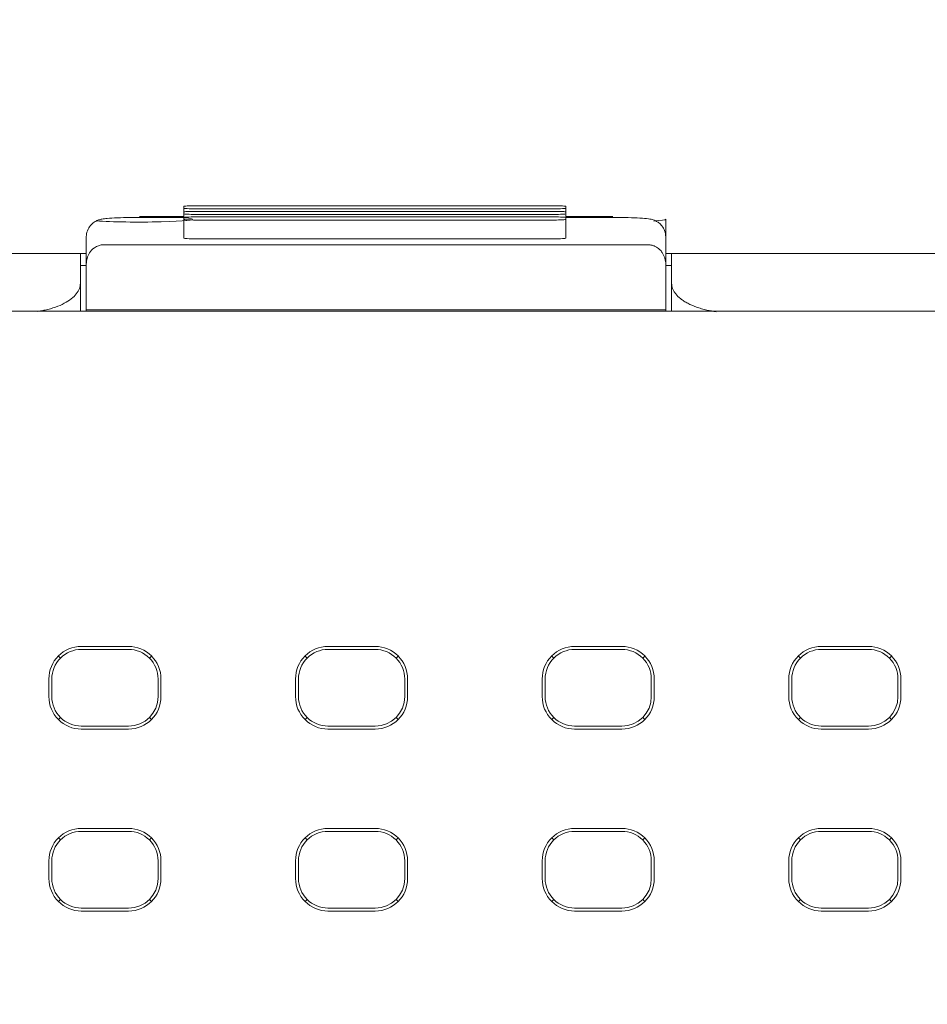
# Model space of a CAD drawing. Header units: millimetres. Extents: x -1114 to 1396, y -630 to 631.
# Tile 507 of 656: x 426 to 442, y -146 to -130. Entities that reach past the tile are written whole.
import ezdxf

# ---------------------------------------------------------------- set-up
doc = ezdxf.new("R2010")
doc.units = ezdxf.units.MM
doc.header["$MEASUREMENT"] = 0

msp = doc.modelspace()

# ---------------------------------------------------------------- linework, layer by layer
at = {"lineweight": 18}
for points, knots in [([(1038.9843, -629.7647), (1038.9843, -629.7647), (-1111.4882, -629.7647), (-1111.4882, -629.7647), (-1111.4882, -629.7647), (-1111.4882, -629.7647), (-1111.4882, 630.7883), (-1111.4882, 630.7883), (-1111.4882, 630.7883), (-1111.4882, 630.7883), (1038.9843, 630.7883), (1038.9843, 630.7883)], [0, 0, 0, 0, 0.3333333, 0.3333333, 0.3333333, 0.3333333, 0.6666667, 0.6666667, 0.6666667, 0.6666667, 1, 1, 1, 1]), ([(429.1051, -132.863), (429.0521, -132.863), (429.0012, -132.8641), (428.9637, -132.8661), (428.9637, -132.8661), (428.9262, -132.8681), (428.9051, -132.8707), (428.9051, -132.8735)], [0, 0, 0, 0, 0.5, 0.5, 0.5, 0.5, 1, 1, 1, 1]), ([(428.9051, -132.9049), (428.9051, -132.9077), (428.9262, -132.9104), (428.9637, -132.9123), (428.9637, -132.9123), (429.0012, -132.9143), (429.0521, -132.9154), (429.1051, -132.9154)], [0, 0, 0, 0, 0.5, 0.5, 0.5, 0.5, 1, 1, 1, 1]), ([(429.1051, -132.9577), (429.0521, -132.9577), (429.0012, -132.9588), (428.9637, -132.9608), (428.9637, -132.9608), (428.9262, -132.9628), (428.9051, -132.9654), (428.9051, -132.9682)], [0, 0, 0, 0, 0.5, 0.5, 0.5, 0.5, 1, 1, 1, 1]), ([(435.3799, -132.8735), (435.3799, -132.8707), (435.3588, -132.8681), (435.3213, -132.8661), (435.3213, -132.8661), (435.2838, -132.8641), (435.233, -132.863), (435.1799, -132.863)], [0, 0, 0, 0, 0.5, 0.5, 0.5, 0.5, 1, 1, 1, 1]), ([(435.1799, -132.9154), (435.233, -132.9154), (435.2838, -132.9143), (435.3213, -132.9123), (435.3213, -132.9123), (435.3588, -132.9104), (435.3799, -132.9077), (435.3799, -132.9049)], [0, 0, 0, 0, 0.5, 0.5, 0.5, 0.5, 1, 1, 1, 1]), ([(435.3799, -132.9682), (435.3799, -132.9654), (435.3588, -132.9628), (435.3213, -132.9608), (435.3213, -132.9608), (435.2838, -132.9588), (435.233, -132.9577), (435.1799, -132.9577)], [0, 0, 0, 0, 0.5, 0.5, 0.5, 0.5, 1, 1, 1, 1]), ([(428.1513, -133.0606), (428.0969, -133.0606), (428.0447, -133.061), (427.9937, -133.0617), (427.9937, -133.0617), (427.9179, -133.0627), (427.8446, -133.0645), (427.7799, -133.0671), (427.7799, -133.0671), (427.7124, -133.0698), (427.6543, -133.0733), (427.6078, -133.0772), (427.6078, -133.0772), (427.575, -133.08), (427.548, -133.083), (427.5159, -133.0891), (427.5159, -133.0891), (427.4989, -133.0923), (427.4806, -133.0964), (427.4583, -133.1044), (427.4583, -133.1044), (427.4409, -133.1106), (427.4211, -133.1192), (427.4018, -133.1305), (427.4018, -133.1305), (427.3788, -133.144), (427.3565, -133.1612), (427.337, -133.1813), (427.337, -133.1813), (427.3144, -133.2045), (427.2955, -133.2314), (427.2813, -133.2609), (427.2813, -133.2609), (427.2656, -133.2934), (427.2558, -133.3289), (427.2526, -133.3646), (427.2526, -133.3646), (427.2517, -133.3737), (427.2513, -133.3828), (427.2513, -133.392)], [0, 0, 0, 0, 0.1, 0.1, 0.1, 0.1, 0.2, 0.2, 0.2, 0.2, 0.3, 0.3, 0.3, 0.3, 0.4, 0.4, 0.4, 0.4, 0.5, 0.5, 0.5, 0.5, 0.6, 0.6, 0.6, 0.6, 0.7, 0.7, 0.7, 0.7, 0.8, 0.8, 0.8, 0.8, 0.9, 0.9, 0.9, 0.9, 1, 1, 1, 1]), ([(427.425, -133.1202), (427.6756, -133.1381), (428.1311, -133.1445), (428.5184, -133.1354), (428.5184, -133.1354), (428.9056, -133.1264), (429.1196, -133.1044), (429.0319, -133.0827), (429.0319, -133.0827), (428.9441, -133.0609), (428.5785, -133.0454), (428.1544, -133.0453)], [0, 0, 0, 0, 0.3333333, 0.3333333, 0.3333333, 0.3333333, 0.6666667, 0.6666667, 0.6666667, 0.6666667, 1, 1, 1, 1]), ([(428.9051, -132.9996), (428.9051, -133.0024), (428.9262, -133.0051), (428.9637, -133.007), (428.9637, -133.007), (429.0012, -133.009), (429.0521, -133.0101), (429.1051, -133.0101)], [0, 0, 0, 0, 0.5, 0.5, 0.5, 0.5, 1, 1, 1, 1]), ([(429.1051, -133.0524), (429.0521, -133.0524), (429.0012, -133.0535), (428.9637, -133.0555), (428.9637, -133.0555), (428.9262, -133.0575), (428.9051, -133.0601), (428.9051, -133.0629)], [0, 0, 0, 0, 0.5, 0.5, 0.5, 0.5, 1, 1, 1, 1]), ([(428.9051, -133.0943), (428.9051, -133.0971), (428.9262, -133.0997), (428.9637, -133.1017), (428.9637, -133.1017), (429.0012, -133.1037), (429.0521, -133.1048), (429.1051, -133.1048)], [0, 0, 0, 0, 0.5, 0.5, 0.5, 0.5, 1, 1, 1, 1]), ([(435.1799, -133.0101), (435.233, -133.0101), (435.2838, -133.009), (435.3213, -133.007), (435.3213, -133.007), (435.3588, -133.0051), (435.3799, -133.0024), (435.3799, -132.9996)], [0, 0, 0, 0, 0.5, 0.5, 0.5, 0.5, 1, 1, 1, 1]), ([(435.3799, -133.0629), (435.3799, -133.0601), (435.3588, -133.0575), (435.3213, -133.0555), (435.3213, -133.0555), (435.2838, -133.0535), (435.233, -133.0524), (435.1799, -133.0524)], [0, 0, 0, 0, 0.5, 0.5, 0.5, 0.5, 1, 1, 1, 1]), ([(435.1799, -133.1048), (435.233, -133.1048), (435.2838, -133.1037), (435.3213, -133.1017), (435.3213, -133.1017), (435.3588, -133.0997), (435.3799, -133.0971), (435.3799, -133.0943)], [0, 0, 0, 0, 0.5, 0.5, 0.5, 0.5, 1, 1, 1, 1]), ([(437.0729, -133.392), (437.0724, -133.3537), (437.0659, -133.318), (437.0529, -133.284), (437.0529, -133.284), (437.0422, -133.2562), (437.0271, -133.2296), (437.0087, -133.206), (437.0087, -133.206), (436.9932, -133.1861), (436.9753, -133.1683), (436.9558, -133.1532), (436.9558, -133.1532), (436.939, -133.1401), (436.9209, -133.1289), (436.9031, -133.1201), (436.9031, -133.1201), (436.8879, -133.1125), (436.8729, -133.1066), (436.8594, -133.1022), (436.8594, -133.1022), (436.8465, -133.0979), (436.835, -133.0949), (436.8245, -133.0925), (436.8245, -133.0925), (436.809, -133.089), (436.7957, -133.0867), (436.7821, -133.0847), (436.7821, -133.0847), (436.7392, -133.0784), (436.6932, -133.0747), (436.6352, -133.0714), (436.6352, -133.0714), (436.5792, -133.0683), (436.5119, -133.0656), (436.4382, -133.0637), (436.4382, -133.0637), (436.3683, -133.062), (436.2927, -133.061), (436.2168, -133.0607), (436.2168, -133.0607), (436.2022, -133.0606), (436.1876, -133.0606), (436.1729, -133.0606)], [0, 0, 0, 0, 0.0909091, 0.0909091, 0.0909091, 0.0909091, 0.1818182, 0.1818182, 0.1818182, 0.1818182, 0.2727273, 0.2727273, 0.2727273, 0.2727273, 0.3636364, 0.3636364, 0.3636364, 0.3636364, 0.4545455, 0.4545455, 0.4545455, 0.4545455, 0.5454545, 0.5454545, 0.5454545, 0.5454545, 0.6363636, 0.6363636, 0.6363636, 0.6363636, 0.7272727, 0.7272727, 0.7272727, 0.7272727, 0.8181818, 0.8181818, 0.8181818, 0.8181818, 0.9090909, 0.9090909, 0.9090909, 0.9090909, 1, 1, 1, 1]), ([(428.9051, -133.4125), (428.9051, -133.4152), (428.9262, -133.4179), (428.9637, -133.4199), (428.9637, -133.4199), (429.0012, -133.4218), (429.0521, -133.4229), (429.1051, -133.4229)], [0, 0, 0, 0, 0.5, 0.5, 0.5, 0.5, 1, 1, 1, 1]), ([(435.1799, -133.4229), (435.233, -133.4229), (435.2838, -133.4218), (435.3213, -133.4199), (435.3213, -133.4199), (435.3588, -133.4179), (435.3799, -133.4152), (435.3799, -133.4125)], [0, 0, 0, 0, 0.5, 0.5, 0.5, 0.5, 1, 1, 1, 1]), ([(427.5513, -133.5238), (427.5408, -133.5242), (427.5303, -133.5245), (427.52, -133.5256), (427.52, -133.5256), (427.5094, -133.5267), (427.499, -133.5286), (427.4892, -133.531), (427.4892, -133.531), (427.4785, -133.5335), (427.4684, -133.5365), (427.4589, -133.5399), (427.4589, -133.5399), (427.4462, -133.5444), (427.4346, -133.5496), (427.4238, -133.5552), (427.4238, -133.5552), (427.4118, -133.5614), (427.4008, -133.5682), (427.3908, -133.5752), (427.3908, -133.5752), (427.3529, -133.6016), (427.3269, -133.632), (427.3068, -133.663), (427.3068, -133.663), (427.2875, -133.6928), (427.2735, -133.7232), (427.2652, -133.754), (427.2652, -133.754), (427.2562, -133.7873), (427.2537, -133.8211), (427.2513, -133.8548)], [0, 0, 0, 0, 0.125, 0.125, 0.125, 0.125, 0.25, 0.25, 0.25, 0.25, 0.375, 0.375, 0.375, 0.375, 0.5, 0.5, 0.5, 0.5, 0.625, 0.625, 0.625, 0.625, 0.75, 0.75, 0.75, 0.75, 0.875, 0.875, 0.875, 0.875, 1, 1, 1, 1]), ([(437.0729, -133.8548), (437.0729, -133.8222), (437.0686, -133.79), (437.0598, -133.7582), (437.0598, -133.7582), (437.0554, -133.7423), (437.0499, -133.7265), (437.043, -133.7108), (437.043, -133.7108), (437.0361, -133.6951), (437.0279, -133.6795), (437.018, -133.6641), (437.018, -133.6641), (437.0131, -133.6563), (437.0078, -133.6487), (437.0019, -133.641), (437.0019, -133.641), (436.996, -133.6334), (436.9897, -133.6258), (436.9828, -133.6183), (436.9828, -133.6183), (436.9759, -133.6109), (436.9684, -133.6035), (436.9603, -133.5964), (436.9603, -133.5964), (436.9522, -133.5892), (436.9434, -133.5822), (436.9339, -133.5755), (436.9339, -133.5755), (436.9243, -133.5688), (436.9141, -133.5624), (436.9028, -133.5564), (436.9028, -133.5564), (436.8971, -133.5535), (436.8912, -133.5506), (436.885, -133.5478), (436.885, -133.5478), (436.8788, -133.545), (436.8723, -133.5424), (436.8656, -133.54), (436.8656, -133.54), (436.8589, -133.5376), (436.8519, -133.5354), (436.8446, -133.5334), (436.8446, -133.5334), (436.8373, -133.5314), (436.8297, -133.5297), (436.8219, -133.5282), (436.8219, -133.5282), (436.8141, -133.5268), (436.8061, -133.5257), (436.7979, -133.525), (436.7979, -133.525), (436.7897, -133.5242), (436.7813, -133.5238), (436.7729, -133.5238)], [0, 0, 0, 0, 0.0714286, 0.0714286, 0.0714286, 0.0714286, 0.1428571, 0.1428571, 0.1428571, 0.1428571, 0.2142857, 0.2142857, 0.2142857, 0.2142857, 0.2857143, 0.2857143, 0.2857143, 0.2857143, 0.3571429, 0.3571429, 0.3571429, 0.3571429, 0.4285714, 0.4285714, 0.4285714, 0.4285714, 0.5, 0.5, 0.5, 0.5, 0.5714286, 0.5714286, 0.5714286, 0.5714286, 0.6428571, 0.6428571, 0.6428571, 0.6428571, 0.7142857, 0.7142857, 0.7142857, 0.7142857, 0.7857143, 0.7857143, 0.7857143, 0.7857143, 0.8571429, 0.8571429, 0.8571429, 0.8571429, 0.9285714, 0.9285714, 0.9285714, 0.9285714, 1, 1, 1, 1]), ([(402.1428, -133.6727), (402.1771, -133.6727), (402.2158, -133.6727), (402.2587, -133.6727), (402.2587, -133.6727), (402.3119, -133.6727), (402.3717, -133.6727), (402.4382, -133.6727), (402.4382, -133.6727), (402.4715, -133.6727), (402.5065, -133.6727), (402.5429, -133.6727), (402.5429, -133.6727), (402.5793, -133.6727), (402.6171, -133.6727), (402.6563, -133.6727), (402.6563, -133.6727), (402.813, -133.6727), (402.9917, -133.6727), (403.1925, -133.6727), (403.1925, -133.6727), (403.2427, -133.6727), (403.2943, -133.6727), (403.3473, -133.6727), (403.3473, -133.6727), (403.4003, -133.6727), (403.4543, -133.6727), (403.5091, -133.6727), (403.5091, -133.6727), (403.6189, -133.6727), (403.7324, -133.6727), (403.8494, -133.6727), (403.8494, -133.6727), (403.9665, -133.6727), (404.0871, -133.6727), (404.2115, -133.6727), (404.2115, -133.6727), (404.2736, -133.6727), (404.3368, -133.6727), (404.4008, -133.6727), (404.4008, -133.6727), (404.4649, -133.6727), (404.53, -133.6727), (404.5954, -133.6727), (404.5954, -133.6727), (404.7262, -133.6727), (404.8585, -133.6727), (404.9922, -133.6727), (404.9922, -133.6727), (405.1258, -133.6727), (405.2609, -133.6727), (405.3973, -133.6727), (405.3973, -133.6727), (405.4314, -133.6727), (405.4656, -133.6727), (405.4999, -133.6727), (405.4999, -133.6727), (405.5342, -133.6727), (405.5686, -133.6727), (405.6031, -133.6727), (405.6031, -133.6727), (405.6722, -133.6727), (405.7416, -133.6727), (405.8114, -133.6727), (405.8114, -133.6727), (405.8811, -133.6727), (405.9508, -133.6727), (406.0206, -133.6727), (406.0206, -133.6727), (406.0903, -133.6727), (406.1601, -133.6727), (406.2298, -133.6727), (406.2298, -133.6727), (406.2995, -133.6727), (406.3693, -133.6727), (406.439, -133.6727), (406.439, -133.6727), (406.5088, -133.6727), (406.5785, -133.6727), (406.6482, -133.6727), (406.6482, -133.6727), (406.7877, -133.6727), (406.9272, -133.6727), (407.0667, -133.6727), (407.0667, -133.6727), (409.2983, -133.6727), (411.5299, -133.6727), (413.7615, -133.6727), (413.7615, -133.6727), (418.2248, -133.6727), (422.6881, -133.6727), (427.1513, -133.6727)], [0, 0, 0, 0, 0.0434783, 0.0434783, 0.0434783, 0.0434783, 0.0869565, 0.0869565, 0.0869565, 0.0869565, 0.1304348, 0.1304348, 0.1304348, 0.1304348, 0.173913, 0.173913, 0.173913, 0.173913, 0.2173913, 0.2173913, 0.2173913, 0.2173913, 0.2608696, 0.2608696, 0.2608696, 0.2608696, 0.3043478, 0.3043478, 0.3043478, 0.3043478, 0.3478261, 0.3478261, 0.3478261, 0.3478261, 0.3913043, 0.3913043, 0.3913043, 0.3913043, 0.4347826, 0.4347826, 0.4347826, 0.4347826, 0.4782609, 0.4782609, 0.4782609, 0.4782609, 0.5217391, 0.5217391, 0.5217391, 0.5217391, 0.5652174, 0.5652174, 0.5652174, 0.5652174, 0.6086957, 0.6086957, 0.6086957, 0.6086957, 0.6521739, 0.6521739, 0.6521739, 0.6521739, 0.6956522, 0.6956522, 0.6956522, 0.6956522, 0.7391304, 0.7391304, 0.7391304, 0.7391304, 0.7826087, 0.7826087, 0.7826087, 0.7826087, 0.826087, 0.826087, 0.826087, 0.826087, 0.8695652, 0.8695652, 0.8695652, 0.8695652, 0.9130435, 0.9130435, 0.9130435, 0.9130435, 0.9565217, 0.9565217, 0.9565217, 0.9565217, 1, 1, 1, 1]), ([(437.1729, -134.1727), (437.1729, -134.1699), (437.1729, -134.1671), (437.1729, -134.1643), (437.1729, -134.1643), (437.1729, -134.0004), (437.1729, -133.8366), (437.1729, -133.6727)], [0, 0, 0, 0, 0.5, 0.5, 0.5, 0.5, 1, 1, 1, 1]), ([(437.0729, -133.8548), (437.0729, -134.1122), (437.0729, -134.3695), (437.0729, -134.6269), (437.0729, -134.6269), (437.0729, -134.6269), (437.0729, -134.6269), (437.0729, -134.6269)], [0, 0, 0, 0, 0.5, 0.5, 0.5, 0.5, 1, 1, 1, 1]), ([(426.4235, -134.6539), (426.4411, -134.6514), (426.4584, -134.6487), (426.4756, -134.6457), (426.4756, -134.6457), (426.5019, -134.6412), (426.5278, -134.6361), (426.5531, -134.6306), (426.5531, -134.6306), (426.6146, -134.6171), (426.6731, -134.6006), (426.727, -134.5817), (426.727, -134.5817), (426.7821, -134.5623), (426.8324, -134.5403), (426.8777, -134.5163), (426.8777, -134.5163), (426.9221, -134.4929), (426.9617, -134.4676), (426.9955, -134.4408), (426.9955, -134.4408), (427.0301, -134.4136), (427.0587, -134.385), (427.0821, -134.3554), (427.0821, -134.3554), (427.1053, -134.3262), (427.1233, -134.2962), (427.134, -134.2657), (427.134, -134.2657), (427.1448, -134.235), (427.148, -134.2038), (427.1513, -134.1727)], [0, 0, 0, 0, 0.125, 0.125, 0.125, 0.125, 0.25, 0.25, 0.25, 0.25, 0.375, 0.375, 0.375, 0.375, 0.5, 0.5, 0.5, 0.5, 0.625, 0.625, 0.625, 0.625, 0.75, 0.75, 0.75, 0.75, 0.875, 0.875, 0.875, 0.875, 1, 1, 1, 1]), ([(437.1729, -134.1727), (437.1729, -134.204), (437.1787, -134.2348), (437.1902, -134.2653), (437.1902, -134.2653), (437.1959, -134.2805), (437.203, -134.2956), (437.2116, -134.3106), (437.2116, -134.3106), (437.2203, -134.3256), (437.2303, -134.3405), (437.2419, -134.3552), (437.2419, -134.3552), (437.2651, -134.3848), (437.2936, -134.4129), (437.3275, -134.4398), (437.3275, -134.4398), (437.3444, -134.4532), (437.3627, -134.4662), (437.3824, -134.479), (437.3824, -134.479), (437.4021, -134.4917), (437.4233, -134.5041), (437.4459, -134.516), (437.4459, -134.516), (437.4911, -134.5399), (437.5406, -134.5615), (437.5946, -134.5806), (437.5946, -134.5806), (437.6216, -134.5902), (437.6497, -134.5991), (437.679, -134.6074), (437.679, -134.6074), (437.6936, -134.6116), (437.7085, -134.6156), (437.7238, -134.6194), (437.7238, -134.6194), (437.739, -134.6233), (437.7546, -134.6269), (437.7702, -134.6304), (437.7702, -134.6304), (437.8219, -134.6417), (437.8753, -134.6509), (437.9302, -134.6577)], [0, 0, 0, 0, 0.0909091, 0.0909091, 0.0909091, 0.0909091, 0.1818182, 0.1818182, 0.1818182, 0.1818182, 0.2727273, 0.2727273, 0.2727273, 0.2727273, 0.3636364, 0.3636364, 0.3636364, 0.3636364, 0.4545455, 0.4545455, 0.4545455, 0.4545455, 0.5454545, 0.5454545, 0.5454545, 0.5454545, 0.6363636, 0.6363636, 0.6363636, 0.6363636, 0.7272727, 0.7272727, 0.7272727, 0.7272727, 0.8181818, 0.8181818, 0.8181818, 0.8181818, 0.9090909, 0.9090909, 0.9090909, 0.9090909, 1, 1, 1, 1]), ([(427.1669, -140.3305), (427.021, -140.3305), (426.8811, -140.3884), (426.778, -140.4916), (426.778, -140.4916), (426.6748, -140.5947), (426.6169, -140.7347), (426.6169, -140.8805)], [0, 0, 0, 0, 0.5, 0.5, 0.5, 0.5, 1, 1, 1, 1]), ([(427.1669, -140.3805), (427.0343, -140.3805), (426.9071, -140.4332), (426.8134, -140.527), (426.8134, -140.527), (426.7196, -140.6208), (426.6669, -140.7479), (426.6669, -140.8805)], [0, 0, 0, 0, 0.5, 0.5, 0.5, 0.5, 1, 1, 1, 1]), ([(428.517, -140.8805), (428.517, -140.7347), (428.459, -140.5947), (428.3559, -140.4916), (428.3559, -140.4916), (428.2527, -140.3884), (428.1128, -140.3305), (427.9669, -140.3305)], [0, 0, 0, 0, 0.5, 0.5, 0.5, 0.5, 1, 1, 1, 1]), ([(428.4669, -140.8805), (428.4669, -140.7479), (428.4143, -140.6208), (428.3205, -140.527), (428.3205, -140.527), (428.2267, -140.4332), (428.0995, -140.3805), (427.9669, -140.3805)], [0, 0, 0, 0, 0.5, 0.5, 0.5, 0.5, 1, 1, 1, 1]), ([(431.3478, -140.3305), (431.2019, -140.3305), (431.062, -140.3884), (430.9588, -140.4916), (430.9588, -140.4916), (430.8557, -140.5947), (430.7977, -140.7347), (430.7977, -140.8805)], [0, 0, 0, 0, 0.5, 0.5, 0.5, 0.5, 1, 1, 1, 1]), ([(431.3478, -140.3805), (431.2152, -140.3805), (431.088, -140.4332), (430.9942, -140.527), (430.9942, -140.527), (430.9005, -140.6208), (430.8478, -140.7479), (430.8478, -140.8805)], [0, 0, 0, 0, 0.5, 0.5, 0.5, 0.5, 1, 1, 1, 1]), ([(432.6979, -140.8805), (432.6979, -140.7347), (432.6399, -140.5947), (432.5367, -140.4916), (432.5367, -140.4916), (432.4336, -140.3884), (432.2937, -140.3305), (432.1478, -140.3305)], [0, 0, 0, 0, 0.5, 0.5, 0.5, 0.5, 1, 1, 1, 1]), ([(432.6478, -140.8805), (432.6478, -140.7479), (432.5951, -140.6208), (432.5013, -140.527), (432.5013, -140.527), (432.4076, -140.4332), (432.2804, -140.3805), (432.1478, -140.3805)], [0, 0, 0, 0, 0.5, 0.5, 0.5, 0.5, 1, 1, 1, 1]), ([(435.5286, -140.3305), (435.3828, -140.3305), (435.2428, -140.3884), (435.1397, -140.4916), (435.1397, -140.4916), (435.0365, -140.5947), (434.9786, -140.7347), (434.9786, -140.8805)], [0, 0, 0, 0, 0.5, 0.5, 0.5, 0.5, 1, 1, 1, 1]), ([(435.5286, -140.3805), (435.396, -140.3805), (435.2689, -140.4332), (435.1751, -140.527), (435.1751, -140.527), (435.0813, -140.6208), (435.0286, -140.7479), (435.0286, -140.8805)], [0, 0, 0, 0, 0.5, 0.5, 0.5, 0.5, 1, 1, 1, 1]), ([(436.8787, -140.8805), (436.8787, -140.7347), (436.8208, -140.5947), (436.7176, -140.4916), (436.7176, -140.4916), (436.6144, -140.3884), (436.4745, -140.3305), (436.3286, -140.3305)], [0, 0, 0, 0, 0.5, 0.5, 0.5, 0.5, 1, 1, 1, 1]), ([(436.8286, -140.8805), (436.8286, -140.7479), (436.776, -140.6208), (436.6822, -140.527), (436.6822, -140.527), (436.5884, -140.4332), (436.4613, -140.3805), (436.3286, -140.3805)], [0, 0, 0, 0, 0.5, 0.5, 0.5, 0.5, 1, 1, 1, 1]), ([(439.7095, -140.3305), (439.5636, -140.3305), (439.4237, -140.3884), (439.3205, -140.4916), (439.3205, -140.4916), (439.2174, -140.5947), (439.1594, -140.7347), (439.1594, -140.8805)], [0, 0, 0, 0, 0.5, 0.5, 0.5, 0.5, 1, 1, 1, 1]), ([(439.7095, -140.3805), (439.5769, -140.3805), (439.4497, -140.4332), (439.3559, -140.527), (439.3559, -140.527), (439.2622, -140.6208), (439.2095, -140.7479), (439.2095, -140.8805)], [0, 0, 0, 0, 0.5, 0.5, 0.5, 0.5, 1, 1, 1, 1]), ([(441.0596, -140.8805), (441.0596, -140.7347), (441.0016, -140.5947), (440.8985, -140.4916), (440.8985, -140.4916), (440.7953, -140.3884), (440.6554, -140.3305), (440.5095, -140.3305)], [0, 0, 0, 0, 0.5, 0.5, 0.5, 0.5, 1, 1, 1, 1]), ([(441.0095, -140.8805), (441.0095, -140.7479), (440.9568, -140.6208), (440.8631, -140.527), (440.8631, -140.527), (440.7693, -140.4332), (440.6421, -140.3805), (440.5095, -140.3805)], [0, 0, 0, 0, 0.5, 0.5, 0.5, 0.5, 1, 1, 1, 1]), ([(426.6169, -141.1805), (426.6169, -141.3264), (426.6748, -141.4663), (426.778, -141.5695), (426.778, -141.5695), (426.8811, -141.6727), (427.021, -141.7306), (427.1669, -141.7306)], [0, 0, 0, 0, 0.5, 0.5, 0.5, 0.5, 1, 1, 1, 1]), ([(426.6669, -141.1805), (426.6669, -141.3131), (426.7196, -141.4403), (426.8134, -141.5341), (426.8134, -141.5341), (426.9071, -141.6279), (427.0343, -141.6805), (427.1669, -141.6805)], [0, 0, 0, 0, 0.5, 0.5, 0.5, 0.5, 1, 1, 1, 1]), ([(430.7977, -141.1805), (430.7977, -141.3264), (430.8557, -141.4663), (430.9588, -141.5695), (430.9588, -141.5695), (431.062, -141.6727), (431.2019, -141.7306), (431.3478, -141.7306)], [0, 0, 0, 0, 0.5, 0.5, 0.5, 0.5, 1, 1, 1, 1]), ([(430.8478, -141.1805), (430.8478, -141.3131), (430.9005, -141.4403), (430.9942, -141.5341), (430.9942, -141.5341), (431.088, -141.6279), (431.2152, -141.6805), (431.3478, -141.6805)], [0, 0, 0, 0, 0.5, 0.5, 0.5, 0.5, 1, 1, 1, 1]), ([(434.9786, -141.1805), (434.9786, -141.3264), (435.0365, -141.4663), (435.1397, -141.5695), (435.1397, -141.5695), (435.2428, -141.6727), (435.3828, -141.7306), (435.5286, -141.7306)], [0, 0, 0, 0, 0.5, 0.5, 0.5, 0.5, 1, 1, 1, 1]), ([(435.0286, -141.1805), (435.0286, -141.3131), (435.0813, -141.4403), (435.1751, -141.5341), (435.1751, -141.5341), (435.2689, -141.6279), (435.396, -141.6805), (435.5286, -141.6805)], [0, 0, 0, 0, 0.5, 0.5, 0.5, 0.5, 1, 1, 1, 1]), ([(439.1594, -141.1805), (439.1594, -141.3264), (439.2174, -141.4663), (439.3205, -141.5695), (439.3205, -141.5695), (439.4237, -141.6727), (439.5636, -141.7306), (439.7095, -141.7306)], [0, 0, 0, 0, 0.5, 0.5, 0.5, 0.5, 1, 1, 1, 1]), ([(439.2095, -141.1805), (439.2095, -141.3131), (439.2622, -141.4403), (439.3559, -141.5341), (439.3559, -141.5341), (439.4497, -141.6279), (439.5769, -141.6805), (439.7095, -141.6805)], [0, 0, 0, 0, 0.5, 0.5, 0.5, 0.5, 1, 1, 1, 1]), ([(427.1669, -143.413), (427.021, -143.413), (426.8811, -143.4709), (426.778, -143.5741), (426.778, -143.5741), (426.6748, -143.6772), (426.6169, -143.8172), (426.6169, -143.963)], [0, 0, 0, 0, 0.5, 0.5, 0.5, 0.5, 1, 1, 1, 1]), ([(427.1669, -143.463), (427.0343, -143.463), (426.9071, -143.5157), (426.8134, -143.6095), (426.8134, -143.6095), (426.7196, -143.7033), (426.6669, -143.8304), (426.6669, -143.963)], [0, 0, 0, 0, 0.5, 0.5, 0.5, 0.5, 1, 1, 1, 1]), ([(428.517, -143.963), (428.517, -143.8172), (428.459, -143.6772), (428.3559, -143.5741), (428.3559, -143.5741), (428.2527, -143.4709), (428.1128, -143.413), (427.9669, -143.413)], [0, 0, 0, 0, 0.5, 0.5, 0.5, 0.5, 1, 1, 1, 1]), ([(428.4669, -143.963), (428.4669, -143.8304), (428.4143, -143.7033), (428.3205, -143.6095), (428.3205, -143.6095), (428.2267, -143.5157), (428.0995, -143.463), (427.9669, -143.463)], [0, 0, 0, 0, 0.5, 0.5, 0.5, 0.5, 1, 1, 1, 1]), ([(431.3478, -143.413), (431.2019, -143.413), (431.062, -143.4709), (430.9588, -143.5741), (430.9588, -143.5741), (430.8557, -143.6772), (430.7977, -143.8172), (430.7977, -143.963)], [0, 0, 0, 0, 0.5, 0.5, 0.5, 0.5, 1, 1, 1, 1]), ([(431.3478, -143.463), (431.2152, -143.463), (431.088, -143.5157), (430.9942, -143.6095), (430.9942, -143.6095), (430.9005, -143.7033), (430.8478, -143.8304), (430.8478, -143.963)], [0, 0, 0, 0, 0.5, 0.5, 0.5, 0.5, 1, 1, 1, 1]), ([(432.6979, -143.963), (432.6979, -143.8172), (432.6399, -143.6772), (432.5367, -143.5741), (432.5367, -143.5741), (432.4336, -143.4709), (432.2937, -143.413), (432.1478, -143.413)], [0, 0, 0, 0, 0.5, 0.5, 0.5, 0.5, 1, 1, 1, 1]), ([(432.6478, -143.963), (432.6478, -143.8304), (432.5951, -143.7033), (432.5013, -143.6095), (432.5013, -143.6095), (432.4076, -143.5157), (432.2804, -143.463), (432.1478, -143.463)], [0, 0, 0, 0, 0.5, 0.5, 0.5, 0.5, 1, 1, 1, 1]), ([(435.5286, -143.413), (435.3828, -143.413), (435.2428, -143.4709), (435.1397, -143.5741), (435.1397, -143.5741), (435.0365, -143.6772), (434.9786, -143.8172), (434.9786, -143.963)], [0, 0, 0, 0, 0.5, 0.5, 0.5, 0.5, 1, 1, 1, 1]), ([(435.5286, -143.463), (435.396, -143.463), (435.2689, -143.5157), (435.1751, -143.6095), (435.1751, -143.6095), (435.0813, -143.7033), (435.0286, -143.8304), (435.0286, -143.963)], [0, 0, 0, 0, 0.5, 0.5, 0.5, 0.5, 1, 1, 1, 1]), ([(436.8787, -143.963), (436.8787, -143.8172), (436.8208, -143.6772), (436.7176, -143.5741), (436.7176, -143.5741), (436.6144, -143.4709), (436.4745, -143.413), (436.3286, -143.413)], [0, 0, 0, 0, 0.5, 0.5, 0.5, 0.5, 1, 1, 1, 1]), ([(436.8286, -143.963), (436.8286, -143.8304), (436.776, -143.7033), (436.6822, -143.6095), (436.6822, -143.6095), (436.5884, -143.5157), (436.4613, -143.463), (436.3286, -143.463)], [0, 0, 0, 0, 0.5, 0.5, 0.5, 0.5, 1, 1, 1, 1]), ([(439.7095, -143.413), (439.5636, -143.413), (439.4237, -143.4709), (439.3205, -143.5741), (439.3205, -143.5741), (439.2174, -143.6772), (439.1594, -143.8172), (439.1594, -143.963)], [0, 0, 0, 0, 0.5, 0.5, 0.5, 0.5, 1, 1, 1, 1]), ([(439.7095, -143.463), (439.5769, -143.463), (439.4497, -143.5157), (439.3559, -143.6095), (439.3559, -143.6095), (439.2622, -143.7033), (439.2095, -143.8304), (439.2095, -143.963)], [0, 0, 0, 0, 0.5, 0.5, 0.5, 0.5, 1, 1, 1, 1]), ([(441.0596, -143.963), (441.0596, -143.8172), (441.0016, -143.6772), (440.8985, -143.5741), (440.8985, -143.5741), (440.7953, -143.4709), (440.6554, -143.413), (440.5095, -143.413)], [0, 0, 0, 0, 0.5, 0.5, 0.5, 0.5, 1, 1, 1, 1]), ([(441.0095, -143.963), (441.0095, -143.8304), (440.9568, -143.7033), (440.8631, -143.6095), (440.8631, -143.6095), (440.7693, -143.5157), (440.6421, -143.463), (440.5095, -143.463)], [0, 0, 0, 0, 0.5, 0.5, 0.5, 0.5, 1, 1, 1, 1]), ([(426.6169, -144.263), (426.6169, -144.4089), (426.6748, -144.5488), (426.778, -144.652), (426.778, -144.652), (426.8811, -144.7552), (427.021, -144.8131), (427.1669, -144.8131)], [0, 0, 0, 0, 0.5, 0.5, 0.5, 0.5, 1, 1, 1, 1]), ([(426.6669, -144.263), (426.6669, -144.3956), (426.7196, -144.5228), (426.8134, -144.6166), (426.8134, -144.6166), (426.9071, -144.7104), (427.0343, -144.763), (427.1669, -144.763)], [0, 0, 0, 0, 0.5, 0.5, 0.5, 0.5, 1, 1, 1, 1]), ([(430.7977, -144.263), (430.7977, -144.4089), (430.8557, -144.5488), (430.9588, -144.652), (430.9588, -144.652), (431.062, -144.7552), (431.2019, -144.8131), (431.3478, -144.8131)], [0, 0, 0, 0, 0.5, 0.5, 0.5, 0.5, 1, 1, 1, 1]), ([(430.8478, -144.263), (430.8478, -144.3956), (430.9005, -144.5228), (430.9942, -144.6166), (430.9942, -144.6166), (431.088, -144.7104), (431.2152, -144.763), (431.3478, -144.763)], [0, 0, 0, 0, 0.5, 0.5, 0.5, 0.5, 1, 1, 1, 1]), ([(434.9786, -144.263), (434.9786, -144.4089), (435.0365, -144.5488), (435.1397, -144.652), (435.1397, -144.652), (435.2428, -144.7552), (435.3828, -144.8131), (435.5286, -144.8131)], [0, 0, 0, 0, 0.5, 0.5, 0.5, 0.5, 1, 1, 1, 1]), ([(435.0286, -144.263), (435.0286, -144.3956), (435.0813, -144.5228), (435.1751, -144.6166), (435.1751, -144.6166), (435.2689, -144.7104), (435.396, -144.763), (435.5286, -144.763)], [0, 0, 0, 0, 0.5, 0.5, 0.5, 0.5, 1, 1, 1, 1]), ([(439.1594, -144.263), (439.1594, -144.4089), (439.2174, -144.5488), (439.3205, -144.652), (439.3205, -144.652), (439.4237, -144.7552), (439.5636, -144.8131), (439.7095, -144.8131)], [0, 0, 0, 0, 0.5, 0.5, 0.5, 0.5, 1, 1, 1, 1]), ([(439.2095, -144.263), (439.2095, -144.3956), (439.2622, -144.5228), (439.3559, -144.6166), (439.3559, -144.6166), (439.4497, -144.7104), (439.5769, -144.763), (439.7095, -144.763)], [0, 0, 0, 0, 0.5, 0.5, 0.5, 0.5, 1, 1, 1, 1])]:
    msp.add_open_spline(points, degree=3, knots=knots, dxfattribs=at)
for points in [[(428.9051, -132.9049), (428.9051, -132.9049), (428.9051, -132.8735), (428.9051, -132.8735)], [(428.9051, -132.9049), (428.9051, -132.9049), (428.9051, -132.9682), (428.9051, -132.9682)], [(428.9051, -132.9682), (428.9051, -132.9682), (428.9051, -132.9051), (428.9051, -132.9051)], [(429.1051, -132.863), (429.1051, -132.863), (435.1799, -132.863), (435.1799, -132.863)], [(435.1799, -132.9154), (435.1799, -132.9154), (429.1051, -132.9154), (429.1051, -132.9154)], [(429.1051, -132.9577), (429.1051, -132.9577), (435.1799, -132.9577), (435.1799, -132.9577)], [(435.3799, -132.8735), (435.3799, -132.8735), (435.3799, -132.9049), (435.3799, -132.9049)], [(435.3799, -132.9049), (435.3799, -132.9049), (435.3799, -132.9682), (435.3799, -132.9682)], [(435.3799, -132.9051), (435.3799, -132.9051), (435.3799, -132.9682), (435.3799, -132.9682)], [(428.9052, -133.0606), (428.9052, -133.0606), (428.1513, -133.0606), (428.1513, -133.0606)], [(428.1513, -133.0606), (428.1513, -133.0606), (428.1513, -133.061), (428.1513, -133.061)], [(428.1544, -133.0453), (428.1544, -133.0453), (428.9083, -133.0453), (428.9083, -133.0453)], [(428.9051, -132.9996), (428.9051, -132.9996), (428.9051, -132.9682), (428.9051, -132.9682)], [(428.9051, -132.9996), (428.9051, -132.9996), (428.9051, -133.0629), (428.9051, -133.0629)], [(428.9051, -133.0629), (428.9051, -133.0629), (428.9051, -132.9998), (428.9051, -132.9998)], [(428.9051, -133.0943), (428.9051, -133.0943), (428.9051, -133.0629), (428.9051, -133.0629)], [(428.9051, -133.0943), (428.9051, -133.0943), (428.9051, -133.4125), (428.9051, -133.4125)], [(428.9051, -133.2535), (428.9051, -133.2535), (428.9051, -133.0945), (428.9051, -133.0945)], [(435.1799, -133.0101), (435.1799, -133.0101), (429.1051, -133.0101), (429.1051, -133.0101)], [(429.1051, -133.0524), (429.1051, -133.0524), (435.1799, -133.0524), (435.1799, -133.0524)], [(435.1799, -133.1048), (435.1799, -133.1048), (429.1051, -133.1048), (429.1051, -133.1048)], [(435.3799, -132.9682), (435.3799, -132.9682), (435.3799, -132.9996), (435.3799, -132.9996)], [(435.3799, -132.9996), (435.3799, -132.9996), (435.3799, -133.0629), (435.3799, -133.0629)], [(436.1729, -133.0606), (436.1729, -133.0606), (435.3799, -133.0606), (435.3799, -133.0606)], [(435.3799, -133.0629), (435.3799, -133.0629), (435.3799, -133.0943), (435.3799, -133.0943)], [(435.3799, -133.0943), (435.3799, -133.0943), (435.3799, -133.4125), (435.3799, -133.4125)], [(435.3829, -133.0453), (435.3829, -133.0453), (436.1759, -133.0453), (436.1759, -133.0453)], [(436.1759, -133.0453), (436.1759, -133.0453), (436.1728, -133.0453), (436.1728, -133.0453)], [(436.1729, -133.0606), (436.1729, -133.0606), (436.1729, -133.061), (436.1729, -133.061)], [(436.8732, -133.122), (437.0012, -133.1137), (437.0716, -133.1034), (437.0728, -133.0927)], [(437.0729, -133.0927), (437.0729, -133.0927), (437.0729, -133.8509), (437.0729, -133.8509)], [(428.9051, -133.4126), (428.9051, -133.4126), (428.9051, -133.2535), (428.9051, -133.2535)], [(427.2513, -133.8526), (427.2513, -133.8526), (427.2513, -133.392), (427.2513, -133.392)], [(427.2513, -133.8548), (427.2513, -133.8548), (427.2513, -133.392), (427.2513, -133.392)], [(429.1051, -133.4229), (429.1051, -133.4229), (435.1799, -133.4229), (435.1799, -133.4229)], [(437.0729, -133.392), (437.0729, -133.392), (437.0729, -133.8548), (437.0729, -133.8548)], [(436.7729, -133.5238), (436.7729, -133.5238), (427.5513, -133.5238), (427.5513, -133.5238)], [(427.1513, -133.6727), (427.1513, -133.6727), (427.2513, -133.6727), (427.2513, -133.6727)], [(427.1513, -134.1727), (427.1513, -134.006), (427.1513, -133.8393), (427.1513, -133.6727)], [(437.0729, -133.6727), (437.0729, -133.6727), (437.1729, -133.6727), (437.1729, -133.6727)], [(437.1729, -133.6727), (437.1729, -133.6727), (454.8541, -133.6727), (454.8541, -133.6727)], [(427.1513, -133.8727), (427.1513, -133.8727), (427.2456, -133.8727), (427.2456, -133.8727)], [(427.2513, -134.627), (427.2513, -134.3696), (427.2513, -134.1122), (427.2513, -133.8548)], [(437.0818, -133.8727), (437.0818, -133.8727), (437.1729, -133.8727), (437.1729, -133.8727)], [(427.1513, -134.1727), (427.1513, -134.1727), (427.1513, -134.6511), (427.1513, -134.6511)], [(437.1729, -134.6511), (437.1729, -134.6511), (437.1729, -134.1727), (437.1729, -134.1727)], [(437.0729, -134.6269), (437.0729, -134.6269), (427.2513, -134.627), (427.2513, -134.627)], [(427.2513, -134.6486), (427.2513, -134.6486), (427.2513, -134.627), (427.2513, -134.627)], [(437.0729, -134.6486), (437.0729, -134.6486), (437.0729, -134.6269), (437.0729, -134.6269)], [(404.0485, -134.6511), (404.0485, -134.6511), (460.2541, -134.6511), (460.2541, -134.6511)], [(460.2541, -134.6511), (460.2541, -134.6511), (404.0485, -134.6511), (404.0485, -134.6511)], [(427.2513, -134.6511), (427.2513, -134.6511), (427.2513, -134.6486), (427.2513, -134.6486)], [(427.2513, -134.6486), (427.2513, -134.6486), (437.0729, -134.6486), (437.0729, -134.6486)], [(437.0729, -134.6486), (437.0729, -134.6486), (437.0729, -134.6511), (437.0729, -134.6511)], [(427.1669, -140.3305), (427.1669, -140.3305), (427.9669, -140.3305), (427.9669, -140.3305)], [(427.1669, -140.3805), (427.1669, -140.3805), (427.9669, -140.3805), (427.9669, -140.3805)], [(431.3478, -140.3305), (431.3478, -140.3305), (432.1478, -140.3305), (432.1478, -140.3305)], [(431.3478, -140.3805), (431.3478, -140.3805), (432.1478, -140.3805), (432.1478, -140.3805)], [(435.5286, -140.3305), (435.5286, -140.3305), (436.3286, -140.3305), (436.3286, -140.3305)], [(435.5286, -140.3805), (435.5286, -140.3805), (436.3286, -140.3805), (436.3286, -140.3805)], [(439.7095, -140.3305), (439.7095, -140.3305), (440.5095, -140.3305), (440.5095, -140.3305)], [(439.7095, -140.3805), (439.7095, -140.3805), (440.5095, -140.3805), (440.5095, -140.3805)], [(426.8134, -140.527), (426.8134, -140.527), (426.7787, -140.4923), (426.7787, -140.4923)], [(428.3205, -140.527), (428.3205, -140.527), (428.3552, -140.4923), (428.3552, -140.4923)], [(430.9942, -140.527), (430.9942, -140.527), (430.9595, -140.4923), (430.9595, -140.4923)], [(432.5013, -140.527), (432.5013, -140.527), (432.536, -140.4923), (432.536, -140.4923)], [(435.1404, -140.4923), (435.1404, -140.4923), (435.1751, -140.527), (435.1751, -140.527)], [(436.6822, -140.527), (436.6822, -140.527), (436.7169, -140.4923), (436.7169, -140.4923)], [(439.3559, -140.527), (439.3559, -140.527), (439.3212, -140.4923), (439.3212, -140.4923)], [(440.8631, -140.527), (440.8631, -140.527), (440.8978, -140.4923), (440.8978, -140.4923)], [(426.6169, -140.8805), (426.6169, -140.8805), (426.6169, -141.1805), (426.6169, -141.1805)], [(426.6669, -141.1805), (426.6669, -141.1805), (426.6669, -140.8805), (426.6669, -140.8805)], [(428.4669, -140.8805), (428.4669, -140.8805), (428.4669, -141.1805), (428.4669, -141.1805)], [(428.517, -140.8805), (428.517, -140.8805), (428.517, -141.1805), (428.517, -141.1805)], [(430.7977, -140.8805), (430.7977, -140.8805), (430.7977, -141.1805), (430.7977, -141.1805)], [(430.8478, -141.1805), (430.8478, -141.1805), (430.8478, -140.8805), (430.8478, -140.8805)], [(432.6478, -140.8805), (432.6478, -140.8805), (432.6478, -141.1805), (432.6478, -141.1805)], [(432.6979, -140.8805), (432.6979, -140.8805), (432.6979, -141.1805), (432.6979, -141.1805)], [(434.9786, -140.8805), (434.9786, -140.8805), (434.9786, -141.1805), (434.9786, -141.1805)], [(435.0286, -141.1805), (435.0286, -141.1805), (435.0286, -140.8805), (435.0286, -140.8805)], [(436.8286, -140.8805), (436.8286, -140.8805), (436.8286, -141.1805), (436.8286, -141.1805)], [(436.8787, -140.8805), (436.8787, -140.8805), (436.8787, -141.1805), (436.8787, -141.1805)], [(439.1594, -140.8805), (439.1594, -140.8805), (439.1594, -141.1805), (439.1594, -141.1805)], [(439.2095, -141.1805), (439.2095, -141.1805), (439.2095, -140.8805), (439.2095, -140.8805)], [(441.0095, -140.8805), (441.0095, -140.8805), (441.0095, -141.1805), (441.0095, -141.1805)], [(441.0596, -140.8805), (441.0596, -140.8805), (441.0596, -141.1805), (441.0596, -141.1805)], [(427.9669, -141.6805), (428.2431, -141.6805), (428.4669, -141.4567), (428.4669, -141.1805)], [(427.9669, -141.7306), (428.2707, -141.7306), (428.517, -141.4843), (428.517, -141.1805)], [(432.1478, -141.6805), (432.4239, -141.6805), (432.6478, -141.4567), (432.6478, -141.1805)], [(432.1478, -141.7306), (432.4516, -141.7306), (432.6979, -141.4843), (432.6979, -141.1805)], [(436.3286, -141.6805), (436.6048, -141.6805), (436.8286, -141.4567), (436.8286, -141.1805)], [(436.3286, -141.7306), (436.6324, -141.7306), (436.8787, -141.4843), (436.8787, -141.1805)], [(440.5095, -141.6805), (440.7856, -141.6805), (441.0095, -141.4567), (441.0095, -141.1805)], [(440.5095, -141.7306), (440.8133, -141.7306), (441.0596, -141.4843), (441.0596, -141.1805)], [(426.8134, -141.5341), (426.8134, -141.5341), (426.7787, -141.5688), (426.7787, -141.5688)], [(428.3205, -141.5341), (428.3205, -141.5341), (428.3552, -141.5688), (428.3552, -141.5688)], [(430.9942, -141.5341), (430.9942, -141.5341), (430.9595, -141.5688), (430.9595, -141.5688)], [(432.5013, -141.5341), (432.5013, -141.5341), (432.536, -141.5688), (432.536, -141.5688)], [(435.1751, -141.5341), (435.1751, -141.5341), (435.1404, -141.5688), (435.1404, -141.5688)], [(436.7169, -141.5688), (436.7169, -141.5688), (436.6822, -141.5341), (436.6822, -141.5341)], [(439.3559, -141.5341), (439.3559, -141.5341), (439.3212, -141.5688), (439.3212, -141.5688)], [(440.8631, -141.5341), (440.8631, -141.5341), (440.8978, -141.5688), (440.8978, -141.5688)], [(427.9669, -141.6805), (427.9669, -141.6805), (427.1669, -141.6805), (427.1669, -141.6805)], [(427.1669, -141.7306), (427.1669, -141.7306), (427.9669, -141.7306), (427.9669, -141.7306)], [(432.1478, -141.6805), (432.1478, -141.6805), (431.3478, -141.6805), (431.3478, -141.6805)], [(431.3478, -141.7306), (431.3478, -141.7306), (432.1478, -141.7306), (432.1478, -141.7306)], [(436.3286, -141.6805), (436.3286, -141.6805), (435.5286, -141.6805), (435.5286, -141.6805)], [(435.5286, -141.7306), (435.5286, -141.7306), (436.3286, -141.7306), (436.3286, -141.7306)], [(440.5095, -141.6805), (440.5095, -141.6805), (439.7095, -141.6805), (439.7095, -141.6805)], [(439.7095, -141.7306), (439.7095, -141.7306), (440.5095, -141.7306), (440.5095, -141.7306)], [(427.1669, -143.413), (427.1669, -143.413), (427.9669, -143.413), (427.9669, -143.413)], [(427.1669, -143.463), (427.1669, -143.463), (427.9669, -143.463), (427.9669, -143.463)], [(431.3478, -143.413), (431.3478, -143.413), (432.1478, -143.413), (432.1478, -143.413)], [(431.3478, -143.463), (431.3478, -143.463), (432.1478, -143.463), (432.1478, -143.463)], [(435.5286, -143.413), (435.5286, -143.413), (436.3286, -143.413), (436.3286, -143.413)], [(435.5286, -143.463), (435.5286, -143.463), (436.3286, -143.463), (436.3286, -143.463)], [(439.7095, -143.413), (439.7095, -143.413), (440.5095, -143.413), (440.5095, -143.413)], [(439.7095, -143.463), (439.7095, -143.463), (440.5095, -143.463), (440.5095, -143.463)], [(426.7787, -143.5748), (426.7787, -143.5748), (426.8134, -143.6095), (426.8134, -143.6095)], [(428.3552, -143.5748), (428.3552, -143.5748), (428.3205, -143.6095), (428.3205, -143.6095)], [(430.9942, -143.6095), (430.9942, -143.6095), (430.9595, -143.5748), (430.9595, -143.5748)], [(432.5013, -143.6095), (432.5013, -143.6095), (432.536, -143.5748), (432.536, -143.5748)], [(435.1751, -143.6095), (435.1751, -143.6095), (435.1404, -143.5748), (435.1404, -143.5748)], [(436.7169, -143.5748), (436.7169, -143.5748), (436.6822, -143.6095), (436.6822, -143.6095)], [(439.3559, -143.6095), (439.3559, -143.6095), (439.3212, -143.5748), (439.3212, -143.5748)], [(440.8978, -143.5748), (440.8978, -143.5748), (440.8631, -143.6095), (440.8631, -143.6095)], [(426.6169, -143.963), (426.6169, -143.963), (426.6169, -144.263), (426.6169, -144.263)], [(426.6669, -144.263), (426.6669, -144.263), (426.6669, -143.963), (426.6669, -143.963)], [(428.4669, -143.963), (428.4669, -143.963), (428.4669, -144.263), (428.4669, -144.263)], [(428.517, -143.963), (428.517, -143.963), (428.517, -144.263), (428.517, -144.263)], [(430.7977, -143.963), (430.7977, -143.963), (430.7977, -144.263), (430.7977, -144.263)], [(430.8478, -144.263), (430.8478, -144.263), (430.8478, -143.963), (430.8478, -143.963)], [(432.6478, -143.963), (432.6478, -143.963), (432.6478, -144.263), (432.6478, -144.263)], [(432.6979, -143.963), (432.6979, -143.963), (432.6979, -144.263), (432.6979, -144.263)], [(434.9786, -143.963), (434.9786, -143.963), (434.9786, -144.263), (434.9786, -144.263)], [(435.0286, -144.263), (435.0286, -144.263), (435.0286, -143.963), (435.0286, -143.963)], [(436.8286, -143.963), (436.8286, -143.963), (436.8286, -144.263), (436.8286, -144.263)], [(436.8787, -143.963), (436.8787, -143.963), (436.8787, -144.263), (436.8787, -144.263)], [(439.1594, -143.963), (439.1594, -143.963), (439.1594, -144.263), (439.1594, -144.263)], [(439.2095, -144.263), (439.2095, -144.263), (439.2095, -143.963), (439.2095, -143.963)], [(441.0095, -143.963), (441.0095, -143.963), (441.0095, -144.263), (441.0095, -144.263)], [(441.0596, -143.963), (441.0596, -143.963), (441.0596, -144.263), (441.0596, -144.263)], [(427.9669, -144.763), (428.2431, -144.763), (428.4669, -144.5392), (428.4669, -144.263)], [(427.9669, -144.8131), (428.2707, -144.8131), (428.517, -144.5668), (428.517, -144.263)], [(432.1478, -144.763), (432.4239, -144.763), (432.6478, -144.5392), (432.6478, -144.263)], [(432.1478, -144.8131), (432.4516, -144.8131), (432.6979, -144.5668), (432.6979, -144.263)], [(436.3286, -144.763), (436.6048, -144.763), (436.8286, -144.5392), (436.8286, -144.263)], [(436.3286, -144.8131), (436.6324, -144.8131), (436.8787, -144.5668), (436.8787, -144.263)], [(440.5095, -144.763), (440.7856, -144.763), (441.0095, -144.5392), (441.0095, -144.263)], [(440.5095, -144.8131), (440.8133, -144.8131), (441.0596, -144.5668), (441.0596, -144.263)], [(426.8134, -144.6166), (426.8134, -144.6166), (426.7787, -144.6513), (426.7787, -144.6513)], [(428.3205, -144.6166), (428.3205, -144.6166), (428.3552, -144.6513), (428.3552, -144.6513)], [(430.9595, -144.6513), (430.9595, -144.6513), (430.9942, -144.6166), (430.9942, -144.6166)], [(432.5013, -144.6166), (432.5013, -144.6166), (432.536, -144.6513), (432.536, -144.6513)], [(435.1751, -144.6166), (435.1751, -144.6166), (435.1404, -144.6513), (435.1404, -144.6513)], [(436.7169, -144.6513), (436.7169, -144.6513), (436.6822, -144.6166), (436.6822, -144.6166)], [(439.3559, -144.6166), (439.3559, -144.6166), (439.3212, -144.6513), (439.3212, -144.6513)], [(440.8978, -144.6513), (440.8978, -144.6513), (440.8631, -144.6166), (440.8631, -144.6166)], [(427.9669, -144.763), (427.9669, -144.763), (427.1669, -144.763), (427.1669, -144.763)], [(427.1669, -144.8131), (427.1669, -144.8131), (427.9669, -144.8131), (427.9669, -144.8131)], [(432.1478, -144.763), (432.1478, -144.763), (431.3478, -144.763), (431.3478, -144.763)], [(431.3478, -144.8131), (431.3478, -144.8131), (432.1478, -144.8131), (432.1478, -144.8131)], [(436.3286, -144.763), (436.3286, -144.763), (435.5286, -144.763), (435.5286, -144.763)], [(435.5286, -144.8131), (435.5286, -144.8131), (436.3286, -144.8131), (436.3286, -144.8131)], [(440.5095, -144.763), (440.5095, -144.763), (439.7095, -144.763), (439.7095, -144.763)], [(439.7095, -144.8131), (439.7095, -144.8131), (440.5095, -144.8131), (440.5095, -144.8131)]]:
    msp.add_open_spline(points, degree=3, dxfattribs=at)

doc.saveas('drawing.dxf')
